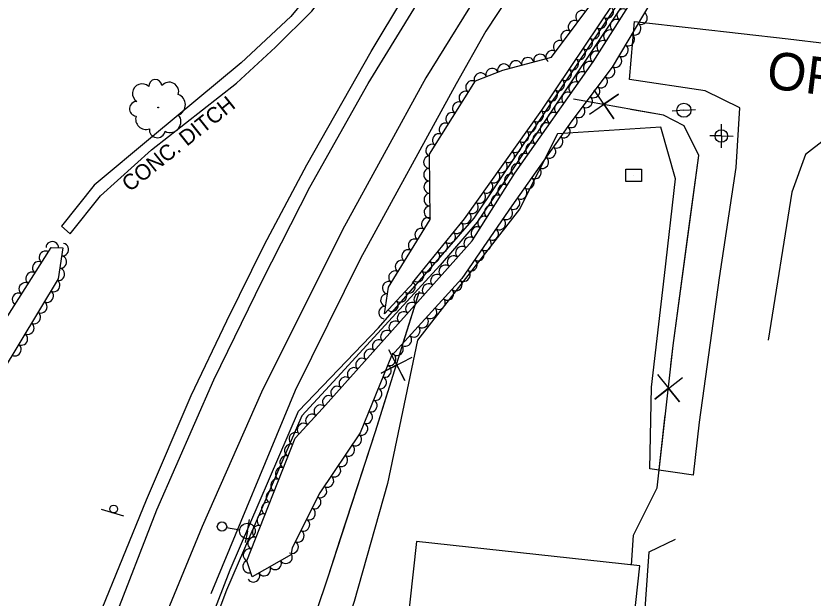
# Model space of a CAD drawing. Extents: x 1722896 to 1754269, y 648279 to 666297.
# Drawn here: x 1747086.8 to 1747342, y 651986.8 to 652173.1 of the extents above; entities that cross this region are included whole.
import ezdxf

# ---------------------------------------------------------------- set-up
doc = ezdxf.new("R2010")
doc.units = 0
for name, color, linetype in [('DESIGN - CENTERLINE - Proposed', 7, 'Continuous'), ('DESIGN - CENTERLINE - Proposed Text', 7, 'Continuous'), ('DESIGN - CONTOURS - Intermediate with optional Text', 7, 'Continuous'), ('DESIGN - PUBLIC HEARING - Shapes', 7, 'Continuous'), ('DESIGN - SCRATCH - User 1', 7, 'Continuous'), ('DESIGN - SHEET - Linework', 7, 'Continuous'), ('SURVEY - CENTERLINE - Preliminary Text', 7, 'Continuous'), ('SURVEY - CONTOURS - Intermediate with optional Text', 7, 'Continuous'), ('SURVEY - DRAINAGE - Natural Features', 7, 'Continuous'), ('SURVEY - DTM - Breaklines', 7, 'Continuous'), ('SURVEY - VEGETATION - Features with Text', 7, 'Continuous')]:
    doc.layers.add(name, color=color, linetype=linetype)

msp = doc.modelspace()

# ---------------------------------------------------------------- linework, layer by layer
at = {"layer": 'DESIGN - CENTERLINE - Proposed'}
for points in [[(1747104.17, 652103.32), (1747113.91, 652115.48), (1747130.23, 652130.22), (1747157.38, 652151.58), (1747169.89, 652163.08), (1747181.51, 652174.66), (1747201.07, 652200), (1747221.69, 652229.73), (1747240.04, 652255.78), (1747261.96, 652284.94), (1747282.12, 652309.71), (1747315.47, 652347.78), (1747339.44, 652373.26), (1747362.75, 652397.49)], [(1747356.96, 652396.19), (1747324.77, 652362.71), (1747302.99, 652339.26), (1747282.47, 652315.27), (1747260.89, 652289.21), (1747235.7, 652287.93), (1747219.23, 652286.65), (1747220.26, 652282.68), (1747256.97, 652284.99), (1747241.2, 652264.17), (1747224.29, 652239.82), (1747207.93, 652216.2), (1747189.9, 652191.39), (1747174.8, 652172.97), (1747158.88, 652158.11), (1747130.54, 652134.52), (1747111.85, 652118.94), (1747101.39, 652105.78), (1747104.17, 652103.32)]]:
    msp.add_lwpolyline(points, dxfattribs=at)
at = {"layer": 'DESIGN - CENTERLINE - Proposed Text'}
for points in [[(1747270.44, 652141.61), (1747279.64, 652148.08), (1747274.99, 652144.85), (1747278.22, 652140.2), (1747271.87, 652149.48)], [(1747283.8, 651997.28), (1747284.52, 652006.93), (1747292.01, 652022.09), (1747297.16, 652067.58), (1747305.38, 652128.39), (1747300.67, 652137.97), (1747294.05, 652141.3), (1747265.29, 652146.51)], [(1747267.69, 652146.07), (1747265.29, 652146.51)], [(1747302.53, 652107.35), (1747305.38, 652128.39), (1747300.67, 652137.97), (1747294.05, 652141.3), (1747283.54, 652143.2)], [(1747296.45, 652061.35), (1747297.16, 652067.58), (1747302.53, 652107.35)], [(1747205.74, 651932.95), (1747167.21, 651935.45), (1747186.71, 651993.57), (1747201.93, 652040.11), (1747215.95, 652085.02)], [(1747210.79, 652068.48), (1747215.95, 652085.02)], [(1747206.02, 652066.31), (1747211.3, 652056.38), (1747208.68, 652061.39), (1747203.67, 652058.77), (1747213.66, 652063.92)], [(1747292.18, 652058.31), (1747299.25, 652049.56), (1747295.72, 652053.98), (1747291.3, 652050.46), (1747300.13, 652057.41)], [(1747190.62, 652005.54), (1747201.93, 652040.11), (1747205.99, 652053.12)], [(1747283.8, 651997.28), (1747284.52, 652006.93), (1747292.01, 652022.09), (1747294.64, 652045.35)], [(1747175.95, 651961.52), (1747186.71, 651993.57), (1747190.62, 652005.54)]]:
    msp.add_lwpolyline(points, dxfattribs=at)
msp.add_lwpolyline([(1747215.03, 652004.9), (1747206.57, 651928.14), (1747265.6, 651921.64), (1747270.07, 651962.28), (1747282.52, 651960.91), (1747286.5, 651997.03)], close=True, dxfattribs=at)
at = {"layer": 'DESIGN - CONTOURS - Intermediate with optional Text'}
for q in [(1747312.66, 652138.43), (1747308.87, 652134.71), (1747312.59, 652130.93), (1747316.37, 652134.65)]:
    msp.add_line((1747312.62, 652134.68), q, dxfattribs=at)
msp.add_circle((1747312.62, 652134.68), 2, dxfattribs=at)
at = {"layer": 'DESIGN - PUBLIC HEARING - Shapes'}
msp.add_line((1747121.34, 652012.97), (1747114.16, 652015.14), dxfattribs=at)
msp.add_circle((1747118.08, 652015.24), 1.25, dxfattribs=at)
at = {"layer": 'DESIGN - SCRATCH - User 1'}
msp.add_lwpolyline([(1747294, 652196.12), (1747234.39, 652107.11), (1747222.56, 652093.35), (1747189.67, 652057.33), (1747178.29, 652045.08), (1747154.19, 651989.26), (1747136.87, 651943.38), (1747123.33, 651896.97), (1747111.42, 651849.72), (1747110.68, 651846.48), (1747109.21, 651847.08), (1747115.55, 651874.01), (1747122.35, 651899.08), (1747129.06, 651923.8), (1747138.47, 651952.18), (1747155.39, 651995.74), (1747177.25, 652046.56), (1747202.82, 652073.28), (1747233.46, 652108.36), (1747262.89, 652152.31), (1747292.55, 652196.53)], dxfattribs=at)
at = {"layer": 'SURVEY - CENTERLINE - Preliminary Text'}
for points in [[(1747791.71, 652544.58), (1747755.08, 652535.6), (1747708.67, 652523.68), (1747658.33, 652510.64), (1747627.58, 652501.21), (1747593.11, 652488.28), (1747558.61, 652472.35), (1747523.87, 652454.32), (1747481.88, 652430.55), (1747452.4, 652410.77), (1747423.55, 652388.18), (1747410.96, 652377.13), (1747381.13, 652351.19), (1747355.77, 652325.04), (1747333.46, 652300.72), (1747304.38, 652264.58), (1747274.71, 652224.68), (1747247.94, 652184.62), (1747237.17, 652168.23), (1747227.69, 652151.33), (1747197.14, 652095.49), (1747176.22, 652053.2), (1747149.18, 651988.07)], [(1747062.89, 651667.55), (1747062.92, 651705.36), (1747063.08, 651737.85), (1747065.55, 651776.45), (1747067.51, 651797.38), (1747071.06, 651822.55), (1747076.07, 651853.54), (1747083.45, 651885.04), (1747090.24, 651910.81), (1747102.66, 651950.42), (1747113.49, 651981.04), (1747128.6, 652018.22), (1747142.91, 652051.55), (1747154.32, 652075.46), (1747166.32, 652099.88), (1747179.87, 652125.42), (1747200.46, 652161.67), (1747221.37, 652196.6), (1747240.84, 652225.55), (1747261.53, 652255.18), (1747285.13, 652286.8), (1747305.49, 652311.93), (1747331.63, 652340.61), (1747351.05, 652361.3)], [(1747073.56, 651812.94), (1747079.58, 651851.1), (1747089.78, 651893.13), (1747097.45, 651920.82), (1747106.72, 651947.47), (1747117.94, 651978.95), (1747131.9, 652015.04), (1747150.11, 652056.57), (1747165.75, 652088.5), (1747180.89, 652118.24), (1747199.51, 652151.45), (1747218.79, 652182.87), (1747240.45, 652216.81), (1747256.52, 652240.06), (1747280.02, 652272.91), (1747308.39, 652308.61), (1747330.42, 652333.2), (1747357.22, 652360.64)], [(1747353.14, 652335.63), (1747322.68, 652302.01), (1747297.85, 652271.15), (1747271.86, 652235.93), (1747258.47, 652216.68), (1747237.7, 652185.15), (1747218, 652153.3), (1747191.31, 652104.67), (1747165.37, 652052.65), (1747146.46, 652009.69), (1747132.21, 651975.19), (1747118.86, 651936.9), (1747103.12, 651883.62), (1747089.63, 651817.13)], [(1747303.66, 652026.09), (1747305.66, 652043.09), (1747312.06, 652089.25), (1747317.38, 652124.55), (1747318.48, 652143.63), (1747307.46, 652149.09), (1747283.15, 652152.75), (1747284.81, 652171.29), (1747303.93, 652169.18), (1747334.03, 652165.73), (1747358.94, 652162.73), (1747401.18, 652158.67), (1747408.22, 652157.67)], [(1747388.4, 652138.57), (1747363.62, 652141.66), (1747352.89, 652139.14), (1747339.57, 652128.76), (1747335.15, 652116.66), (1747327.62, 652069.33)], [(1747303.66, 652026.09), (1747289.76, 652028.09), (1747290.24, 652054.23), (1747294.36, 652090.02), (1747297.89, 652120.93), (1747293.25, 652137.52), (1747260.18, 652135.33), (1747247.94, 652111.21), (1747215.35, 652069.33), (1747205.75, 652023.43), (1747195.03, 651985.61), (1747178.66, 651936.7), (1747205.9, 651935.04)], [(1747262.17, 651921.64), (1747264.42, 651919.64), (1747278.81, 651919.97), (1747282.98, 651928.46), (1747286.27, 651956.05), (1747289.53, 652001.6), (1747297.9, 652005.62)]]:
    msp.add_lwpolyline(points, dxfattribs=at)
at = {"layer": 'SURVEY - DRAINAGE - Natural Features'}
msp.add_line((1747284.56, 652122.08), (1747284.56, 652122.08), dxfattribs=at)
msp.add_lwpolyline([(1747282.07, 652120.06), (1747282.04, 652124.06), (1747287.04, 652124.1), (1747287.07, 652120.1), (1747282.07, 652120.06)], dxfattribs=at)
at = {"layer": 'SURVEY - DTM - Breaklines'}
for p, q in [((1747300.63, 652142.9), (1747296.89, 652142.61)), ((1747300.63, 652142.9), (1747304.37, 652143.18)), ((1747160.89, 652008.19), (1747161.54, 652011.88)), ((1747154.24, 652009.38), (1747158.42, 652008.63)), ((1747160.89, 652008.19), (1747160.23, 652004.5))]:
    msp.add_line(p, q, dxfattribs=at)
for centre, radius in [((1747300.63, 652142.9), 2.25), ((1747152.76, 652009.64), 1.5), ((1747160.89, 652008.19), 2.5)]:
    msp.add_circle(centre, radius, dxfattribs=at)
at = {"layer": 'SURVEY - VEGETATION - Features with Text'}
for points in [[(1747214.07, 652087.76), (1747204.79, 652077.79), (1747206.04, 652086.26), (1747219.38, 652107.93), (1747219.16, 652128.84), (1747233.89, 652152.35), (1747242.66, 652155.76), (1747258.26, 652159.95), (1747290.41, 652203.16), (1747292.53, 652199.7), (1747277.98, 652177.03), (1747255.01, 652142.97), (1747230.28, 652108.12), (1747213.65, 652087.66)], [(1747175.03, 652000.73), (1747162.38, 651993.51), (1747160.71, 651998.64), (1747176.22, 652037.98), (1747184.95, 652047.48), (1747209.12, 652074.59), (1747232.82, 652101.12), (1747246.45, 652122.76), (1747271.61, 652158.39), (1747296.77, 652198.18), (1747300.11, 652194.48), (1747277.68, 652156.66), (1747264.7, 652139.47), (1747245.57, 652112.3), (1747229.54, 652089.06), (1747206.99, 652064.29), (1747197.02, 652039.63), (1747184.12, 652020.48), (1747175.22, 652002.82), (1747174.94, 652000.98)], [(1746987.32, 651836.08), (1746999.84, 651875.14), (1747001.26, 651905.78), (1747001.53, 651916.51), (1747009.7, 651927.73), (1747025.91, 651952.4), (1747043.26, 651997.12), (1747058.8, 652030.19), (1747075, 652062.77), (1747098.13, 652098.98), (1747101.84, 652098.9), (1747100.28, 652088.94), (1747075.66, 652048.18), (1747053.07, 652002.79), (1747042.19, 651968.48), (1747034.44, 651937.11), (1747022.56, 651899.92), (1747013.58, 651864.99), (1747012.08, 651830.67), (1747005.28, 651788.59), (1747001.03, 651780.19)]]:
    msp.add_lwpolyline(points, dxfattribs=at)
msp.add_circle((1747132.34, 652143.8), 0.107, dxfattribs=at)
for centre, radius, start, end in [((1747131.41, 652150.62), 2.1, 5.0716, 183.8172), ((1747135.84, 652148.82), 3.07, 342.9554, 139.7443), ((1747127.15, 652148.31), 3.06, 45.0923, 238.512), ((1747137.55, 652144.66), 3.49, 292.0082, 69.5324), ((1747125.46, 652143.38), 2.33, 87.7109, 265.0301), ((1747128.41, 652140.09), 3.3, 162.998, 289.8437), ((1747136.15, 652139.25), 3.47, 242.904, 38.7425), ((1747132.07, 652136.69), 2.56, 173.1569, 348.1572)]:
    msp.add_arc(centre, radius, start, end, dxfattribs=at)
for centre, major_axis in [((1747267.89, 652172.9), (1.19, 1.6)), ((1747276.14, 652174.3), (-1.12, -1.66)), ((1747281.11, 652173.41), (1.07, 1.69)), ((1747273.9, 652170.99), (-1.12, -1.66)), ((1747278.97, 652170.03), (1.07, 1.69)), ((1747286.99, 652172.36), (-1.02, -1.72)), ((1747265.5, 652169.7), (1.19, 1.6)), ((1747284.95, 652168.92), (-1.02, -1.72)), ((1747263.12, 652166.49), (1.19, 1.6)), ((1747271.67, 652167.67), (-1.12, -1.66)), ((1747276.84, 652166.64), (1.07, 1.69)), ((1747282.91, 652165.48), (-1.02, -1.72)), ((1747260.73, 652163.28), (1.19, 1.6)), ((1747269.43, 652164.36), (-1.12, -1.66)), ((1747274.7, 652163.26), (1.07, 1.69)), ((1747258.34, 652160.07), (1.19, 1.6)), ((1747267.19, 652161.04), (-1.12, -1.66)), ((1747272.56, 652159.88), (1.07, 1.69)), ((1747280.87, 652162.04), (-1.02, -1.72)), ((1747250.67, 652157.91), (1.93, 0.52)), ((1747254.53, 652158.95), (1.93, 0.52)), ((1747264.96, 652157.72), (-1.12, -1.66)), ((1747278.83, 652158.6), (-1.02, -1.72)), ((1747242.94, 652155.83), (1.93, 0.52)), ((1747246.81, 652156.87), (1.93, 0.52)), ((1747270.33, 652156.56), (1.15, 1.63)), ((1747276.63, 652155.27), (-1.21, -1.6)), ((1747235.48, 652152.96), (1.86, 0.72)), ((1747239.2, 652154.41), (1.86, 0.72)), ((1747262.72, 652154.41), (-1.12, -1.66)), ((1747268.02, 652153.3), (1.15, 1.63)), ((1747232.67, 652150.4), (1.06, 1.69)), ((1747260.48, 652151.09), (-1.12, -1.66)), ((1747265.71, 652150.03), (1.15, 1.63)), ((1747274.22, 652152.07), (-1.21, -1.6)), ((1747230.54, 652147.01), (1.06, 1.69)), ((1747258.25, 652147.78), (-1.12, -1.66)), ((1747271.81, 652148.88), (-1.21, -1.6)), ((1747263.4, 652146.76), (1.15, 1.63)), ((1747269.4, 652145.69), (-1.21, -1.6)), ((1747228.42, 652143.62), (1.06, 1.69)), ((1747256.01, 652144.46), (-1.12, -1.66)), ((1747261.1, 652143.5), (1.15, 1.63)), ((1747266.99, 652142.5), (-1.21, -1.6)), ((1747226.3, 652140.23), (1.06, 1.69)), ((1747253.73, 652141.17), (-1.16, -1.63)), ((1747258.79, 652140.23), (1.15, 1.63)), ((1747224.17, 652136.84), (1.06, 1.69)), ((1747251.42, 652137.91), (-1.16, -1.63)), ((1747256.48, 652136.96), (1.15, 1.63)), ((1747264.58, 652139.3), (-1.15, -1.64)), ((1747262.28, 652136.03), (-1.15, -1.64)), ((1747222.05, 652133.45), (1.06, 1.69)), ((1747249.1, 652134.65), (-1.16, -1.63)), ((1747254.17, 652133.7), (1.15, 1.63)), ((1747259.98, 652132.76), (-1.15, -1.64)), ((1747219.92, 652130.07), (1.06, 1.69)), ((1747246.79, 652131.39), (-1.16, -1.63)), ((1747251.87, 652130.43), (1.15, 1.63)), ((1747244.47, 652128.12), (-1.16, -1.63)), ((1747249.56, 652127.16), (1.15, 1.63)), ((1747257.67, 652129.49), (-1.15, -1.64)), ((1747219.18, 652126.29), (-0.02, 2)), ((1747242.16, 652124.86), (-1.16, -1.63)), ((1747255.37, 652126.22), (-1.15, -1.64)), ((1747219.23, 652122.29), (-0.02, 2)), ((1747247.25, 652123.89), (1.15, 1.63)), ((1747253.07, 652122.95), (-1.15, -1.64)), ((1747239.84, 652121.6), (-1.16, -1.63)), ((1747245.06, 652120.55), (1.07, 1.69)), ((1747250.76, 652119.68), (-1.15, -1.64)), ((1747219.27, 652118.29), (-0.02, 2)), ((1747237.53, 652118.34), (-1.16, -1.63)), ((1747242.92, 652117.17), (1.07, 1.69)), ((1747219.31, 652114.29), (-0.02, 2)), ((1747235.22, 652115.07), (-1.16, -1.63)), ((1747240.79, 652113.78), (1.07, 1.69)), ((1747248.46, 652116.41), (-1.15, -1.64)), ((1747246.16, 652113.14), (-1.15, -1.64)), ((1747219.35, 652110.29), (-0.02, 2)), ((1747232.9, 652111.81), (-1.16, -1.63)), ((1747238.66, 652110.4), (1.07, 1.69)), ((1747243.88, 652109.85), (-1.14, -1.65)), ((1747218.52, 652106.53), (1.05, 1.7)), ((1747230.59, 652108.55), (-1.16, -1.63)), ((1747236.53, 652107.01), (1.07, 1.69)), ((1747228.09, 652105.42), (-1.26, -1.55)), ((1747234.39, 652103.63), (1.07, 1.69)), ((1747241.61, 652106.56), (-1.14, -1.65)), ((1747216.42, 652103.12), (1.05, 1.7)), ((1747225.57, 652102.32), (-1.26, -1.55)), ((1747239.34, 652103.26), (-1.14, -1.65)), ((1747098.45, 652098.97), (2, -0.04)), ((1747214.32, 652099.72), (1.05, 1.7)), ((1747223.04, 652099.22), (-1.26, -1.55)), ((1747232.12, 652100.35), (1.33, 1.49)), ((1747237.07, 652099.97), (-1.14, -1.65)), ((1747101.75, 652098.3), (-0.31, -1.98)), ((1747212.23, 652096.31), (1.05, 1.7)), ((1747229.46, 652097.37), (1.33, 1.49)), ((1747234.8, 652096.68), (-1.14, -1.65)), ((1747096.15, 652095.88), (1.08, 1.69)), ((1747101.13, 652094.35), (-0.31, -1.98)), ((1747220.52, 652096.11), (-1.26, -1.55)), ((1747226.79, 652094.38), (1.33, 1.49)), ((1747094, 652092.51), (1.08, 1.69)), ((1747210.13, 652092.91), (1.05, 1.7)), ((1747218, 652093.01), (-1.26, -1.55)), ((1747224.13, 652091.4), (1.33, 1.49)), ((1747232.52, 652093.39), (-1.14, -1.65)), ((1747091.84, 652089.13), (1.08, 1.69)), ((1747100.51, 652090.4), (-0.31, -1.98)), ((1747208.03, 652089.5), (1.05, 1.7)), ((1747215.47, 652089.91), (-1.26, -1.55)), ((1747221.47, 652088.42), (1.33, 1.49)), ((1747230.25, 652090.09), (-1.14, -1.65)), ((1747089.69, 652085.76), (1.08, 1.69)), ((1747098.98, 652086.78), (-1.03, -1.71)), ((1747206.01, 652086.07), (0.29, 1.98)), ((1747227.69, 652087.03), (-1.35, -1.48)), ((1747212.71, 652086.29), (-1.36, -1.46)), ((1747218.8, 652085.43), (1.33, 1.49)), ((1747225, 652084.07), (-1.35, -1.48)), ((1747087.54, 652082.39), (1.08, 1.69)), ((1747096.91, 652083.36), (-1.03, -1.71)), ((1747205.42, 652082.11), (0.29, 1.98)), ((1747209.99, 652083.37), (-1.36, -1.46)), ((1747216.14, 652082.45), (1.33, 1.49)), ((1747094.84, 652079.93), (-1.03, -1.71)), ((1747204.84, 652078.15), (0.29, 1.98)), ((1747207.26, 652080.44), (-1.36, -1.46)), ((1747213.47, 652079.47), (1.33, 1.49)), ((1747222.31, 652081.11), (-1.35, -1.48)), ((1747092.78, 652076.51), (-1.03, -1.71)), ((1747210.81, 652076.48), (1.33, 1.49)), ((1747219.61, 652078.16), (-1.35, -1.48)), ((1747208.14, 652073.5), (1.33, 1.49)), ((1747216.92, 652075.2), (-1.35, -1.48)), ((1747090.71, 652073.09), (-1.03, -1.71)), ((1747205.48, 652070.51), (1.33, 1.49)), ((1747214.23, 652072.24), (-1.35, -1.48)), ((1747088.64, 652069.66), (-1.03, -1.71)), ((1747211.53, 652069.29), (-1.35, -1.48)), ((1747086.57, 652066.24), (-1.03, -1.71)), ((1747202.82, 652067.53), (1.33, 1.49)), ((1747208.84, 652066.33), (-1.35, -1.48)), ((1747200.16, 652064.54), (1.33, 1.49)), ((1747206.52, 652063.14), (-0.75, -1.85)), ((1747197.5, 652061.56), (1.33, 1.49)), ((1747194.83, 652058.57), (1.33, 1.49)), ((1747205.02, 652059.43), (-0.75, -1.85)), ((1747192.17, 652055.58), (1.33, 1.49)), ((1747203.52, 652055.72), (-0.75, -1.85)), ((1747189.51, 652052.6), (1.33, 1.49)), ((1747202.02, 652052.01), (-0.75, -1.85)), ((1747186.85, 652049.61), (1.33, 1.49)), ((1747200.53, 652048.3), (-0.75, -1.85)), ((1747184.17, 652046.64), (1.35, 1.47)), ((1747181.47, 652043.69), (1.35, 1.47)), ((1747199.03, 652044.59), (-0.75, -1.85)), ((1747178.76, 652040.75), (1.35, 1.47)), ((1747197.53, 652040.88), (-0.75, -1.85)), ((1747176.13, 652037.76), (0.73, 1.86)), ((1747195.54, 652037.43), (-1.12, -1.66)), ((1747174.66, 652034.03), (0.73, 1.86)), ((1747193.31, 652034.12), (-1.12, -1.66)), ((1747173.2, 652030.31), (0.73, 1.86)), ((1747191.07, 652030.8), (-1.12, -1.66)), ((1747171.73, 652026.59), (0.73, 1.86)), ((1747188.84, 652027.48), (-1.12, -1.66)), ((1747170.26, 652022.87), (0.73, 1.86)), ((1747186.6, 652024.17), (-1.12, -1.66)), ((1747184.37, 652020.85), (-1.12, -1.66)), ((1747168.8, 652019.15), (0.73, 1.86)), ((1747182.52, 652017.3), (-0.9, -1.79)), ((1747167.33, 652015.43), (0.73, 1.86)), ((1747165.86, 652011.71), (0.73, 1.86)), ((1747180.72, 652013.73), (-0.9, -1.79)), ((1747178.92, 652010.16), (-0.9, -1.79)), ((1747164.39, 652007.98), (0.73, 1.86)), ((1747162.93, 652004.26), (0.73, 1.86)), ((1747177.12, 652006.59), (-0.9, -1.79)), ((1747175.32, 652003.02), (-0.9, -1.79)), ((1747161.46, 652000.54), (0.73, 1.86)), ((1747161.32, 651996.78), (-0.62, 1.9)), ((1747169.81, 651997.76), (-1.74, -0.99)), ((1747173.29, 651999.74), (-1.74, -0.99)), ((1747166.34, 651995.77), (-1.74, -0.99)), ((1747162.87, 651993.79), (-1.74, -0.99))]:
    msp.add_ellipse(centre, major_axis=major_axis, ratio=0.940188, start_param=0, end_param=3.141593, dxfattribs=at)

# ---------------------------------------------------------------- texts
at = {"layer": 'DESIGN - SHEET - Linework'}
msp.add_text('ORIEL AVE.', height=12, rotation=352.8935, dxfattribs=at).set_placement((1747326.71, 652150.04))
at = {"layer": 'SURVEY - CONTOURS - Intermediate with optional Text'}
msp.add_text('CONC. DITCH', height=5, rotation=38.6069, dxfattribs=at).set_placement((1747123.22, 652116.59))

doc.saveas('drawing.dxf')
